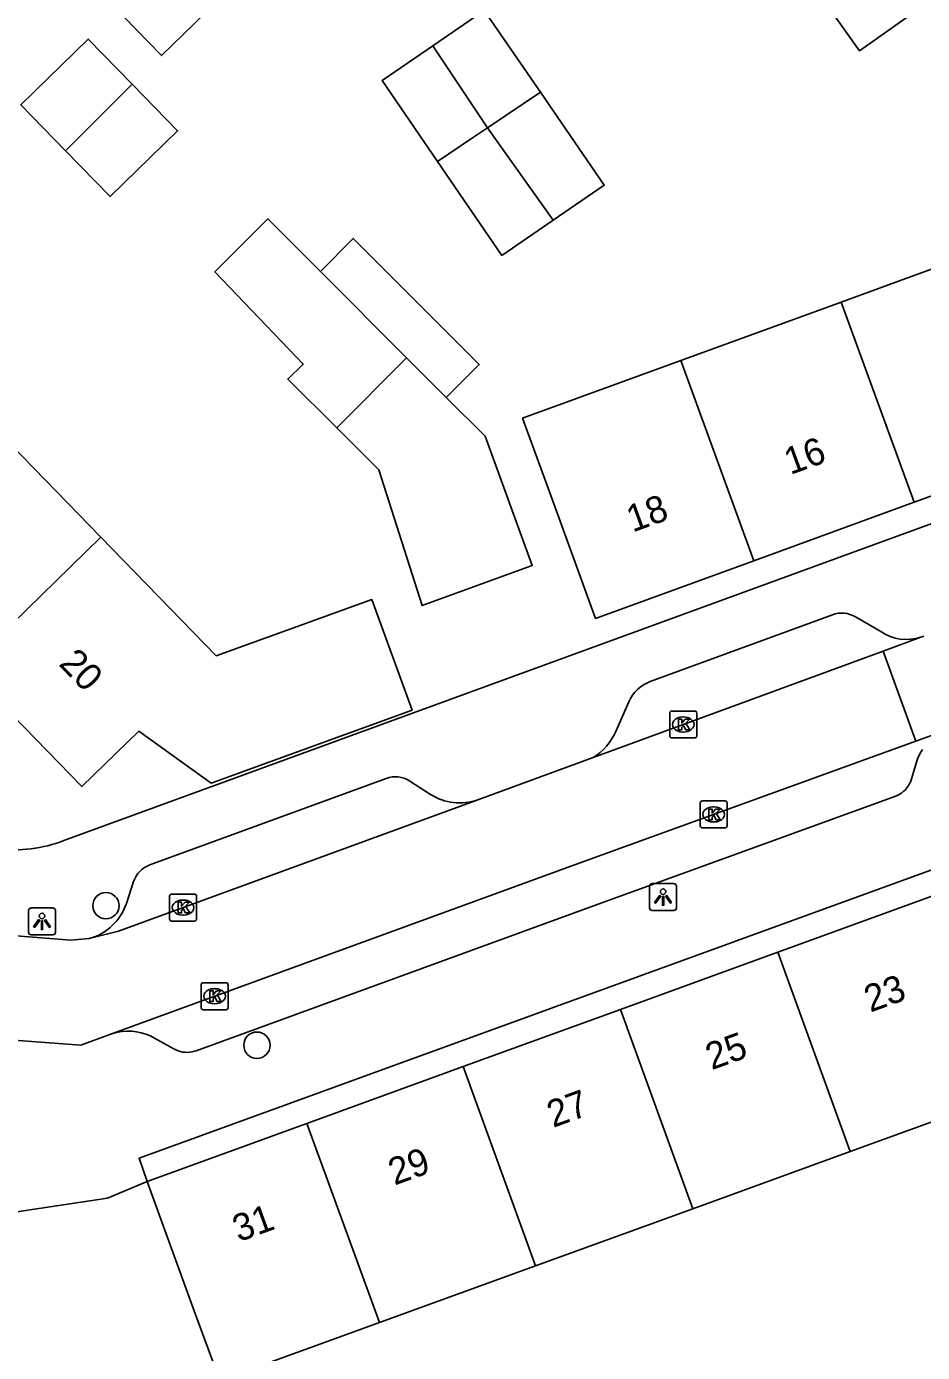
# Model space of a CAD drawing. Extents: x 159222 to 160346, y 381249 to 382166.
# Drawn here: x 159554.22 to 159587.46, y 381384.14 to 381433.33 of the extents above; entities that cross this region are included whole.
import ezdxf

# ---------------------------------------------------------------- set-up
doc = ezdxf.new("R2010")
doc.units = 0
for name, color, linetype in [('IMGEO_Boom', 7, 'Continuous'), ('IMGEO_Kolk', 7, 'Continuous'), ('IMGEO_Lichtpunt', 7, 'Continuous'), ('IMGEO_Muur', 7, 'Continuous'), ('IMGEO_Pand', 7, 'Continuous'), ('IMGEO_Pand_nummerreeks', 7, 'Continuous'), ('IMGEO_Rijbaan_lokaal_open', 7, 'Continuous'), ('IMGEO_Voetpad_open', 7, 'Continuous')]:
    doc.layers.add(name, color=color, linetype=linetype)

msp = doc.modelspace()

# ---------------------------------------------------------------- linework, layer by layer
at = {"layer": 'IMGEO_Boom'}
for centre in [(159557.162, 381400.713), (159562.764, 381395.536)]:
    msp.add_circle(centre, 0.489, dxfattribs=at)
at = {"layer": 'IMGEO_Kolk'}
for p, q in [((159578.08, 381407.01), (159578.08, 381407.862)), ((159578.155, 381407.936), (159579.007, 381407.936)), ((159578.568, 381407.716), (159578.593, 381407.716)), ((159579.081, 381407.862), (159579.081, 381407.01)), ((159578.591, 381407.156), (159578.566, 381407.156)), ((159579.007, 381406.936), (159578.155, 381406.936)), ((159579.285, 381404.599), (159580.137, 381404.599)), ((159579.21, 381403.673), (159579.21, 381404.525)), ((159579.698, 381404.379), (159579.723, 381404.379)), ((159580.211, 381404.525), (159580.211, 381403.673)), ((159580.137, 381403.599), (159579.285, 381403.599)), ((159579.721, 381403.819), (159579.696, 381403.819)), ((159559.599, 381401.143), (159560.451, 381401.143)), ((159559.524, 381400.217), (159559.524, 381401.069)), ((159560.012, 381400.923), (159560.037, 381400.923)), ((159560.525, 381401.069), (159560.525, 381400.217)), ((159560.451, 381400.143), (159559.599, 381400.143)), ((159560.035, 381400.363), (159560.01, 381400.363)), ((159560.693, 381396.928), (159560.693, 381397.78)), ((159560.768, 381397.854), (159561.62, 381397.854)), ((159561.694, 381397.78), (159561.694, 381396.928)), ((159561.181, 381397.634), (159561.206, 381397.634)), ((159561.62, 381396.854), (159560.768, 381396.854)), ((159561.204, 381397.074), (159561.179, 381397.074))]:
    msp.add_line(p, q, dxfattribs=at)
for points in [[(159578.08, 381407.01), (159578.08, 381407.862)], [(159578.155, 381407.936), (159579.007, 381407.936)], [(159578.401, 381407.636), (159578.524, 381407.636), (159578.524, 381407.485), (159578.654, 381407.636), (159578.818, 381407.636), (159578.672, 381407.485), (159578.825, 381407.236), (159578.673, 381407.236), (159578.588, 381407.4), (159578.524, 381407.333), (159578.524, 381407.236), (159578.401, 381407.236), (159578.401, 381407.636)], [(159579.081, 381407.862), (159579.081, 381407.01)], [(159579.007, 381406.936), (159578.155, 381406.936)], [(159579.285, 381404.599), (159580.137, 381404.599)], [(159579.21, 381403.673), (159579.21, 381404.525)], [(159579.531, 381404.299), (159579.654, 381404.299), (159579.654, 381404.148), (159579.784, 381404.299), (159579.948, 381404.299), (159579.802, 381404.148), (159579.955, 381403.899), (159579.803, 381403.899), (159579.718, 381404.063), (159579.654, 381403.996), (159579.654, 381403.899), (159579.531, 381403.899), (159579.531, 381404.299)], [(159580.211, 381404.525), (159580.211, 381403.673)], [(159580.137, 381403.599), (159579.285, 381403.599)], [(159559.599, 381401.143), (159560.451, 381401.143)], [(159559.524, 381400.217), (159559.524, 381401.069)], [(159559.845, 381400.843), (159559.968, 381400.843), (159559.968, 381400.692), (159560.098, 381400.843), (159560.262, 381400.843), (159560.116, 381400.692), (159560.269, 381400.443), (159560.117, 381400.443), (159560.032, 381400.607), (159559.968, 381400.54), (159559.968, 381400.443), (159559.845, 381400.443), (159559.845, 381400.843)], [(159560.525, 381401.069), (159560.525, 381400.217)], [(159560.451, 381400.143), (159559.599, 381400.143)], [(159560.693, 381396.928), (159560.693, 381397.78)], [(159560.768, 381397.854), (159561.62, 381397.854)], [(159561.694, 381397.78), (159561.694, 381396.928)], [(159561.014, 381397.554), (159561.137, 381397.554), (159561.137, 381397.403), (159561.267, 381397.554), (159561.431, 381397.554), (159561.285, 381397.403), (159561.438, 381397.154), (159561.286, 381397.154), (159561.201, 381397.318), (159561.137, 381397.251), (159561.137, 381397.154), (159561.014, 381397.154), (159561.014, 381397.554)], [(159561.62, 381396.854), (159560.768, 381396.854)]]:
    msp.add_lwpolyline(points, dxfattribs=at)
for centre, start, end in [((159578.157, 381407.86), 91.552, 178.448), ((159578.157, 381407.86), 91.552, 178.448), ((159579.005, 381407.86), 1.552, 88.448), ((159579.005, 381407.86), 1.552, 88.448), ((159578.157, 381407.012), 181.552, 268.448), ((159578.157, 381407.012), 181.552, 268.448), ((159579.005, 381407.012), 271.552, 358.448), ((159579.005, 381407.012), 271.552, 358.448), ((159579.287, 381404.523), 91.552, 178.448), ((159579.287, 381404.523), 91.552, 178.448), ((159580.135, 381404.523), 1.552, 88.448), ((159580.135, 381404.523), 1.552, 88.448), ((159579.287, 381403.675), 181.552, 268.448), ((159579.287, 381403.675), 181.552, 268.448), ((159580.135, 381403.675), 271.552, 358.448), ((159580.135, 381403.675), 271.552, 358.448), ((159559.601, 381401.067), 91.552, 178.448), ((159559.601, 381401.067), 91.552, 178.448), ((159560.449, 381401.067), 1.552, 88.448), ((159560.449, 381401.067), 1.552, 88.448), ((159559.601, 381400.219), 181.552, 268.448), ((159559.601, 381400.219), 181.552, 268.448), ((159560.449, 381400.219), 271.552, 358.448), ((159560.449, 381400.219), 271.552, 358.448), ((159560.77, 381397.778), 91.552, 178.448), ((159560.77, 381397.778), 91.552, 178.448), ((159561.618, 381397.778), 1.552, 88.448), ((159561.618, 381397.778), 1.552, 88.448), ((159560.77, 381396.93), 181.552, 268.448), ((159560.77, 381396.93), 181.552, 268.448), ((159561.618, 381396.93), 271.552, 358.448), ((159561.618, 381396.93), 271.552, 358.448)]:
    msp.add_arc(centre, 0.0765, start, end, dxfattribs=at)
for centre, major_axis, ratio, start_param, end_param in [((159578.567, 381407.436), (-0.387, 0.002), 0.722429, 4.712389, 7.853982), ((159578.592, 381407.436), (-0.39, 0.002), 0.717154, 1.570796, 4.712389), ((159579.697, 381404.099), (-0.387, 0.002), 0.722429, 4.712389, 7.853982), ((159579.722, 381404.099), (-0.39, 0.002), 0.717154, 1.570796, 4.712389), ((159560.011, 381400.643), (-0.387, 0.002), 0.722429, 4.712389, 7.853982), ((159560.036, 381400.643), (-0.39, 0.002), 0.717154, 1.570796, 4.712389), ((159561.18, 381397.354), (-0.387, 0.002), 0.722429, 4.712389, 7.853982), ((159561.205, 381397.354), (-0.39, 0.002), 0.717154, 1.570796, 4.712389)]:
    msp.add_ellipse(centre, major_axis=major_axis, ratio=ratio, start_param=start_param, end_param=end_param, dxfattribs=at)
at = {"layer": 'IMGEO_Lichtpunt'}
for p, q in [((159577.333, 381401.435), (159577.333, 381400.628)), ((159577.333, 381401.435), (159577.333, 381400.628)), ((159578.235, 381401.53), (159577.427, 381401.53)), ((159578.235, 381401.53), (159577.427, 381401.53)), ((159578.329, 381400.628), (159578.329, 381401.435)), ((159578.329, 381400.628), (159578.329, 381401.435)), ((159555.193, 381400.627), (159554.385, 381400.627)), ((159555.193, 381400.627), (159554.385, 381400.627)), ((159554.291, 381400.532), (159554.291, 381399.725)), ((159554.291, 381400.532), (159554.291, 381399.725)), ((159555.287, 381399.725), (159555.287, 381400.532)), ((159555.287, 381399.725), (159555.287, 381400.532)), ((159577.427, 381400.534), (159578.235, 381400.534)), ((159577.427, 381400.534), (159578.235, 381400.534)), ((159554.385, 381399.631), (159555.193, 381399.631)), ((159554.385, 381399.631), (159555.193, 381399.631))]:
    msp.add_line(p, q, dxfattribs=at)
for points in [[(159577.707, 381401.099), (159577.746, 381401.071), (159577.558, 381400.809), (159577.52, 381400.836), (159577.707, 381401.099)], [(159577.809, 381401.051), (159577.856, 381401.051), (159577.856, 381400.729), (159577.809, 381400.729), (159577.809, 381401.051)], [(159577.919, 381401.071), (159577.957, 381401.098), (159578.144, 381400.836), (159578.105, 381400.808), (159577.919, 381401.071)], [(159554.665, 381400.196), (159554.704, 381400.168), (159554.516, 381399.906), (159554.478, 381399.933), (159554.665, 381400.196)], [(159554.767, 381400.148), (159554.814, 381400.148), (159554.814, 381399.826), (159554.767, 381399.826), (159554.767, 381400.148)], [(159554.877, 381400.168), (159554.915, 381400.195), (159555.102, 381399.933), (159555.063, 381399.905), (159554.877, 381400.168)]]:
    msp.add_lwpolyline(points, dxfattribs=at)
for centre in [(159577.832, 381401.233), (159554.79, 381400.33)]:
    msp.add_circle(centre, 0.0994, dxfattribs=at)
for centre, start, end in [((159577.427, 381401.435), 90, 180), ((159577.427, 381401.435), 90, 180), ((159578.235, 381401.435), 0, 90), ((159578.235, 381401.435), 0, 90), ((159554.385, 381400.532), 90, 180), ((159554.385, 381400.532), 90, 180), ((159555.193, 381400.532), 0, 90), ((159555.193, 381400.532), 0, 90), ((159577.427, 381400.628), 180, 270), ((159577.427, 381400.628), 180, 270), ((159578.235, 381400.628), 270, 0), ((159578.235, 381400.628), 270, 360), ((159554.385, 381399.725), 180, 270), ((159554.385, 381399.725), 180, 270), ((159555.193, 381399.725), 270, 0), ((159555.193, 381399.725), 270, 360)]:
    msp.add_arc(centre, 0.0946, start, end, dxfattribs=at)
at = {"layer": 'IMGEO_Muur'}
msp.add_lwpolyline([(159569.991, 381408.385), (159562.375, 381405.604)], dxfattribs=at)
at = {"layer": 'IMGEO_Pand'}
for points in [[(159563.715, 381436.628), (159559.218, 381432.254), (159557.837, 381433.675), (159554.351, 381437.259)], [(159584.646, 381437.206), (159582.711, 381435.836), (159585.122, 381432.43), (159587.057, 381433.799)], [(159569.288, 381432.615), (159571.201, 381433.928), (159573.28, 381430.897)], [(159555.657, 381428.721), (159553.999, 381430.424), (159556.507, 381432.867), (159558.133, 381431.197)], [(159569.463, 381428.33), (159567.408, 381431.325), (159569.288, 381432.615)], [(159571.313, 381429.575), (159569.288, 381432.615)], [(159558.133, 381431.197), (159559.821, 381429.464), (159557.313, 381427.021), (159555.657, 381428.721)], [(159558.133, 381431.197), (159555.657, 381428.721)], [(159573.28, 381430.897), (159571.313, 381429.575)], [(159573.28, 381430.897), (159575.65, 381427.445), (159573.753, 381426.143)], [(159569.463, 381428.33), (159570.759, 381429.202), (159571.313, 381429.575)], [(159573.753, 381426.143), (159571.313, 381429.575)], [(159573.753, 381426.143), (159571.857, 381424.842), (159569.463, 381428.33)], [(159565.117, 381424.248), (159563.172, 381426.196), (159561.206, 381424.232), (159564.48, 381420.81), (159563.906, 381420.251), (159565.723, 381418.447)], [(159569.789, 381419.572), (159571.012, 381420.794), (159566.34, 381425.47), (159565.117, 381424.248)], [(159584.435, 381423.109), (159590.161, 381425.196)], [(159565.117, 381424.248), (159568.319, 381421.043)], [(159578.491, 381420.942), (159584.435, 381423.109)], [(159584.435, 381423.109), (159587.145, 381415.68)], [(159568.319, 381421.043), (159565.723, 381418.447)], [(159568.319, 381421.043), (159569.789, 381419.572)], [(159581.2, 381413.513), (159575.33, 381411.373), (159573.617, 381416.071), (159572.621, 381418.802), (159578.491, 381420.942)], [(159578.491, 381420.942), (159581.2, 381413.513)], [(159565.723, 381418.447), (159567.29, 381416.89), (159568.891, 381411.848), (159572.979, 381413.338), (159571.232, 381418.128), (159569.789, 381419.572)], [(159552.816, 381418.649), (159556.971, 381414.383)], [(159592.87, 381417.767), (159587.145, 381415.68)], [(159587.145, 381415.68), (159581.2, 381413.513)], [(159556.971, 381414.383), (159561.255, 381409.985), (159567.026, 381412.071), (159568.52, 381407.973), (159561.062, 381405.254), (159558.383, 381407.188), (159556.271, 381405.13), (159551.987, 381409.527)], [(159556.971, 381414.383), (159551.987, 381409.527)], [(159582.091, 381398.986), (159588.118, 381401.177), (159589.826, 381396.478), (159590.805, 381393.786), (159584.777, 381391.595)], [(159576.248, 381396.862), (159582.091, 381398.986)], [(159582.091, 381398.986), (159584.777, 381391.595)], [(159570.419, 381394.743), (159576.248, 381396.862)], [(159578.935, 381389.471), (159576.248, 381396.862)], [(159564.621, 381392.635), (159570.419, 381394.743)], [(159570.419, 381394.743), (159573.106, 381387.352)], [(159558.696, 381390.481), (159564.621, 381392.635)], [(159564.621, 381392.635), (159567.308, 381385.244)], [(159584.777, 381391.595), (159578.935, 381389.471)], [(159567.308, 381385.244), (159561.383, 381383.09), (159560.404, 381385.782), (159558.696, 381390.481)], [(159578.935, 381389.471), (159573.106, 381387.352)], [(159573.106, 381387.352), (159567.308, 381385.244)]]:
    msp.add_lwpolyline(points, dxfattribs=at)
at = {"layer": 'IMGEO_Rijbaan_lokaal_open'}
for points in [[(159586.002, 381410.162), (159587.402, 381410.676)], [(159587.402, 381410.676), (159587.514, 381410.717)], [(159586.002, 381410.162), (159576.527, 381406.681), (159575.242, 381406.211)], [(159587.216, 381406.822), (159586.002, 381410.162)], [(159587.216, 381406.822), (159588.44, 381407.265)], [(159557.302, 381395.935), (159574.715, 381402.29), (159587.216, 381406.822)], [(159570.96, 381404.644), (159575.242, 381406.211)], [(159570.96, 381404.644), (159557.628, 381399.765), (159556.544, 381399.493)], [(159549.041, 381400.165), (159549.457, 381399.942), (159555.859, 381399.431), (159556.544, 381399.493)], [(159557.302, 381395.935), (159556.228, 381395.543), (159549.264, 381396.063), (159548.892, 381396.081)]]:
    msp.add_lwpolyline(points, dxfattribs=at)
at = {"layer": 'IMGEO_Voetpad_open'}
for points in [[(159555.602, 381403.13), (159562.375, 381405.604), (159569.991, 381408.385), (159628.31, 381429.683)], [(159627.985, 381416.81), (159591.614, 381403.586), (159587.766, 381402.031), (159558.393, 381391.348), (159558.696, 381390.481)], [(159577.358, 381409.025), (159584.117, 381411.509)], [(159584.967, 381411.433), (159585.907, 381410.883)], [(159576.076, 381407.172), (159576.559, 381408.273)], [(159587.459, 381406.504), (159587.364, 381406.35), (159587.284, 381406.189), (159587.258, 381406.128), (159587.065, 381405.456), (159587.042, 381405.381), (159587.01, 381405.298), (159586.97, 381405.218), (159586.923, 381405.142), (159586.87, 381405.071), (159586.81, 381405.005), (159586.745, 381404.944), (159586.674, 381404.889), (159586.599, 381404.841), (159586.52, 381404.8), (159586.438, 381404.766), (159575.285, 381400.723), (159560.512, 381395.332), (159560.452, 381395.312), (159560.366, 381395.29), (159560.278, 381395.277), (159560.189, 381395.271), (159560.1, 381395.273), (159560.012, 381395.283), (159559.925, 381395.301), (159559.84, 381395.327), (159559.757, 381395.36), (159559.678, 381395.4), (159558.969, 381395.799), (159558.81, 381395.88), (159558.644, 381395.946), (159558.473, 381395.997), (159558.298, 381396.032), (159558.12, 381396.052), (159557.942, 381396.056), (159557.764, 381396.044), (159557.587, 381396.016), (159557.414, 381395.972), (159557.302, 381395.935)], [(159558.794, 381402.23), (159567.554, 381405.435)], [(159568.437, 381405.338), (159569.208, 381404.843)], [(159557.922, 381400.798), (159558.188, 381401.605)], [(159558.696, 381390.481), (159557.215, 381389.866), (159551.383, 381388.978)]]:
    msp.add_lwpolyline(points, dxfattribs=at)
for centre, radius, start, end in [((159584.461, 381410.567), 1.003, 59.7016, 110.0798), ((159586.867, 381412.313), 1.723, 236.1352, 288.0985), ((159577.84, 381407.713), 1.398, 110.1588, 156.3698), ((159574.116, 381408.031), 2.14, 301.7528, 336.3413), ((159567.898, 381404.497), 0.999, 57.3406, 110.1215), ((159570.286, 381406.518), 1.991, 237.2426, 289.7971), ((159553.731, 381407.976), 5.195, 263.3872, 291.1084), ((159559.135, 381401.293), 0.997, 109.9894, 161.7792), ((159556.018, 381401.428), 2.005, 285.1975, 341.6854)]:
    msp.add_arc(centre, radius, start, end, dxfattribs=at)

# ---------------------------------------------------------------- texts
at = {"layer": 'IMGEO_Pand_nummerreeks'}
for s, rotation, p in [('16', 20.0296, (159582.553, 381416.688)), ('18', 20.0296, (159576.704, 381414.556)), ('20', 314.2493, (159555.377, 381409.658)), ('23', 19.9781, (159585.521, 381396.743)), ('25', 19.9781, (159579.636, 381394.604)), ('27', 19.9781, (159573.752, 381392.465)), ('29', 19.9781, (159567.867, 381390.325)), ('31', 19.9781, (159562.089, 381388.224))]:
    msp.add_text(s, height=1, rotation=rotation, dxfattribs=at).set_placement(p)

doc.saveas('drawing.dxf')
